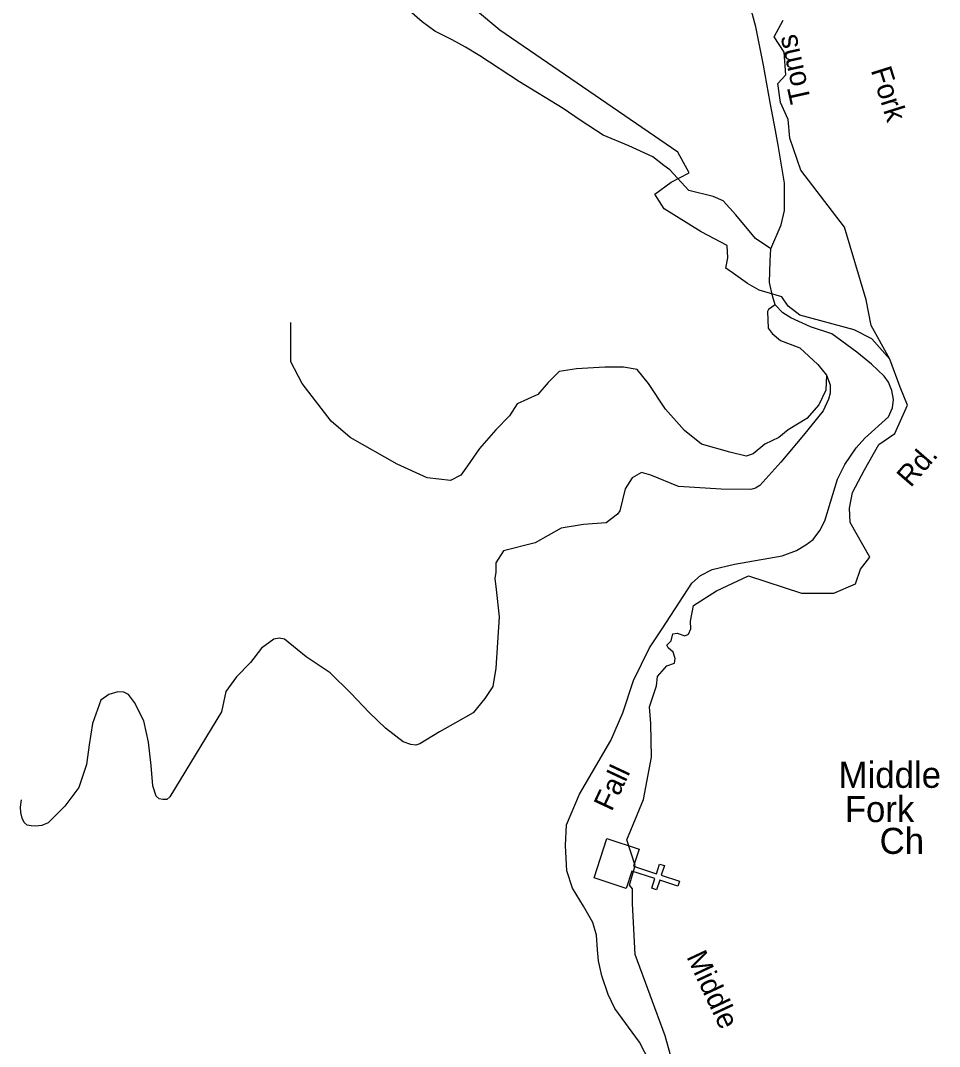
# Model space of a CAD drawing. Extents: x 884530 to 1028605, y 526725 to 653634.
# Drawn here: x 1013572 to 1016469, y 641437 to 644670 of the extents above; entities that cross this region are included whole.
import ezdxf

# ---------------------------------------------------------------- set-up
doc = ezdxf.new("R2010")
doc.units = 0
for name, color, linetype in [('Exist Cultural Church CELL', 7, 'Continuous'), ('Exist Cultural Church Label', 7, 'Continuous'), ('Exist Hydrographic Creek Single Shore', 7, 'Continuous'), ('Exist Hydrographic Creek Single Shore Label', 7, 'Continuous'), ('Exist Road Non-System Type 51', 7, 'Continuous'), ('Exist Road Secondary Type 41 Attributed', 7, 'Continuous'), ('Exist Road Secondary Type 51 Attributed', 7, 'Continuous'), ('Exist Road Secondary Type 51 Label', 7, 'Continuous')]:
    doc.layers.add(name, color=color, linetype=linetype)

msp = doc.modelspace()

# ---------------------------------------------------------------- linework, layer by layer
at = {"layer": 'Exist Cultural Church CELL'}
msp.add_lwpolyline([(1015521.6, 642059), (1015504, 642004.8), (1015576.4, 641981.2), (1015586.3, 642011.6), (1015601.5, 642006.7), (1015591.6, 641976.3), (1015648.7, 641957.6), (1015643.8, 641942.4), (1015586.6, 641961), (1015576.7, 641930.6), (1015561.5, 641935.6), (1015571.4, 641966), (1015499, 641989.6), (1015481, 641934.8), (1015379.8, 641967.9), (1015420.4, 642092)], close=True, dxfattribs=at)
at = {"layer": 'Exist Hydrographic Creek Single Shore'}
for points in [[(1016312.4, 643602.1), (1016255.6, 643666.2), (1016200.2, 643695.4), (1016028, 643740.9), (1015991.5, 643769.3), (1015971.9, 643799.2), (1015899.8, 643819.6), (1015863.4, 643841.5), (1015819.7, 643872.1), (1015795.6, 643889.6), (1015801.4, 643921.6), (1015799.3, 643960.3), (1015717.3, 644003.5), (1015601.1, 644076.5), (1015571.3, 644122.5), (1015622.7, 644160.4), (1015679.4, 644190.1), (1015644.3, 644255), (1015082.3, 644639.3), (1014782.2, 644891.5)], [(1016312.4, 643602.1), (1016253.4, 643708.7), (1016237.1, 643789.9), (1016169.1, 644018.8), (1016032, 644198.6), (1015997, 644299.2), (1015991.2, 644357.5), (1015967.9, 644411.4), (1015959.1, 644471.1), (1015983.9, 644498.8), (1015979.5, 644570.3), (1015947.5, 644618.4), (1015975.9, 644670.8)], [(1015668.1, 641240.1), (1015604, 641470.4), (1015509.3, 641726.9), (1015500.6, 641887.2), (1015500.6, 641933.9), (1015491.9, 641945.5), (1015509.3, 642006.8), (1015483.1, 642088.4), (1015535.1, 642214.7), (1015560.7, 642348.6), (1015558.5, 642455), (1015554.1, 642506.7), (1015576.4, 642573), (1015579.3, 642602.9), (1015608.8, 642636.4), (1015633.5, 642644.5), (1015635, 642659), (1015629.2, 642679.4), (1015613.1, 642693.3), (1015609.5, 642701.3), (1015623.3, 642715.1), (1015627.7, 642737), (1015641.5, 642739.2), (1015665.6, 642730.4), (1015677.2, 642735.6), (1015685.3, 642753), (1015683.8, 642777.1), (1015692.9, 642826.6), (1015765.7, 642872.6), (1015867, 642920.3), (1016033.4, 642865.3), (1016136.1, 642865.3), (1016203.7, 642895), (1016219.9, 642941), (1016249.6, 642978.8), (1016187.5, 643088.3), (1016185.3, 643132.7), (1016194, 643183), (1016232.3, 643253.7), (1016277.4, 643333.9), (1016328.4, 643368.9), (1016367.7, 643457.8), (1016344.4, 643514.6), (1016312.4, 643602.1)]]:
    msp.add_lwpolyline(points, dxfattribs=at)
at = {"layer": 'Exist Road Non-System Type 51'}
for points in [[(1015950.8, 643773.8), (1015929.4, 643758.7), (1015926.3, 643752.9), (1015928.9, 643699.9), (1015940.8, 643683.5), (1015967, 643661.8), (1016028.7, 643638.4), (1016085.5, 643586.1), (1016112.3, 643551.9), (1016123.6, 643521.7), (1016123.6, 643496), (1016118.9, 643476.9), (1016102, 643440.3), (1016039.5, 643363.4), (1015968.1, 643278.1), (1015902, 643204.5), (1015888.8, 643196.2), (1015874.4, 643191.8), (1015780.1, 643193.4), (1015645.4, 643201.9), (1015559.2, 643237), (1015529.4, 643245.2), (1015499.7, 643228.9), (1015478.1, 643193.8), (1015461, 643124.8), (1015454.1, 643113.9), (1015418.2, 643087.2), (1015346.5, 643082.1), (1015276.5, 643069.7), (1015194.4, 643023.4), (1015094.4, 642999.1), (1015070, 642961.3), (1015070, 642931.5), (1015066.5, 642911.7), (1015071.6, 642876.8), (1015080.1, 642790.9), (1015069.8, 642628.9), (1015060.9, 642570.7), (1015035.2, 642533.1), (1014998.5, 642488.7), (1014943.2, 642456.3), (1014892.1, 642428.1), (1014830.1, 642391), (1014817.6, 642386.6), (1014801.8, 642388.6), (1014777.6, 642396.9), (1014721.9, 642439.4), (1014670.5, 642489.6), (1014613.1, 642550.2), (1014547.7, 642614.1), (1014472.2, 642665.1), (1014403.9, 642720.7), (1014387.5, 642724), (1014369.8, 642719.9), (1014331.8, 642691.6), (1014296.6, 642647.3), (1014252.9, 642601.8), (1014218.7, 642555.6), (1014205.5, 642490.9), (1014041.8, 642223.3), (1014033.1, 642215.6), (1014020.6, 642215), (1014008.2, 642216.9), (1013999.2, 642225.2), (1013988.9, 642258.7), (1013983, 642322.5), (1013975.2, 642396.1), (1013959.9, 642462.9), (1013931, 642520.5), (1013911.5, 642545.8), (1013897.7, 642553), (1013878.3, 642554.2), (1013849.7, 642546.4), (1013824.8, 642527.9), (1013798.4, 642454.5), (1013787.9, 642387.5), (1013779.1, 642325.5), (1013755.5, 642253.2), (1013711.2, 642194.3), (1013659, 642141.5), (1013638.6, 642133.4), (1013619.6, 642130.8), (1013604.9, 642131.7), (1013592.5, 642134.7), (1013583.4, 642142.6), (1013576.9, 642156.4), (1013572.9, 642174.1), (1013571.5, 642191.4), (1013574.2, 642214.3)], [(1016112.3, 643551.9), (1016110.5, 643504.7), (1016088.8, 643458.7), (1016051, 643415.5), (1015991.5, 643380.3), (1015961.8, 643356), (1015918.6, 643334.4), (1015880.8, 643304.6), (1015859.1, 643296.5), (1015807.8, 643310), (1015718.6, 643334.4), (1015664.6, 643377.6), (1015605.1, 643445.2), (1015551.1, 643526.3), (1015515.9, 643569.6), (1015472.7, 643577.7), (1015413.2, 643577.7), (1015324.1, 643572.3), (1015270, 643564.2), (1015234.9, 643529), (1015202.5, 643491.2), (1015137.6, 643461.4), (1015113.3, 643423.6), (1015070, 643380.3), (1015018.7, 643320.9), (1014980.9, 643266.8), (1014959.3, 643237), (1014926.8, 643220.8), (1014853.9, 643228.9), (1014759.3, 643272.2), (1014610.7, 643356), (1014551.2, 643407.4), (1014459.3, 643526.3), (1014424.2, 643593.9), (1014424.2, 643637.2), (1014424.2, 643718.3)]]:
    msp.add_lwpolyline(points, dxfattribs=at)
at = {"layer": 'Exist Road Secondary Type 41 Attributed'}
msp.add_lwpolyline([(1015936.6, 643950.8), (1015888.4, 643983), (1015827.1, 644057.6), (1015786.5, 644101.9), (1015755, 644114.9), (1015678.1, 644134.4), (1015618.4, 644198.8), (1015600, 644212.6), (1015565.5, 644240.2), (1015489, 644274.4), (1015408.8, 644308.6), (1015335.6, 644355.3), (1015282.8, 644392.4), (1015144.3, 644476.5), (1015019.1, 644558.8), (1014974.1, 644585.4), (1014932.7, 644608.7), (1014878.2, 644635.9), (1014838.1, 644665.7), (1014797.4, 644700.7)], dxfattribs=at)
at = {"layer": 'Exist Road Secondary Type 51 Attributed'}
for points in [[(1015936.6, 643950.8), (1015969.7, 644025.9), (1015980, 644071), (1015980.4, 644157.2), (1015960, 644276.6), (1015951.7, 644323.1), (1015935.4, 644410.9), (1015913.4, 644529.5), (1015889.6, 644649.7), (1015850.7, 644795)], [(1015555.4, 641387.5), (1015522.7, 641450.7), (1015445.1, 641557), (1015424.5, 641600.3), (1015404.1, 641659.9), (1015393.9, 641707.2), (1015390.6, 641741.5), (1015387.7, 641788.1), (1015376.1, 641827.5), (1015346.2, 641879.2), (1015312, 641936.1), (1015293.4, 641990.4), (1015291.6, 642030.1), (1015289.4, 642070.2), (1015293, 642135.2), (1015334, 642232.1), (1015432.5, 642401.3), (1015470.1, 642488.6), (1015503.7, 642589.8), (1015555, 642693.5), (1015594.9, 642752.7), (1015688.3, 642896.3), (1015715.5, 642921.4), (1015752.1, 642939.6), (1015822.7, 642956.7), (1015973, 642983.3), (1016018.1, 642999.4), (1016047.3, 643017.6), (1016070.9, 643034.4), (1016091.3, 643062.8), (1016107.4, 643092.7), (1016124.8, 643152.4), (1016147.4, 643224.6), (1016170, 643271.2), (1016205.7, 643323.7), (1016233.4, 643353.6), (1016307.6, 643420.7), (1016320.7, 643449), (1016323.4, 643475.2), (1016318.5, 643503.5), (1016308.1, 643529.7), (1016294.5, 643549.3), (1016254, 643587.3), (1016208.4, 643624.9), (1016129, 643682.6), (1016062.2, 643704.8), (1016000.3, 643732.5), (1015974.8, 643748.6), (1015950.8, 643773.8), (1015942.7, 643802.5), (1015932.7, 643843.7), (1015935, 643912), (1015936.6, 643950.8)]]:
    msp.add_lwpolyline(points, dxfattribs=at)

# ---------------------------------------------------------------- texts
at = {"layer": 'Exist Cultural Church Label'}
for s, p in [('Middle', (1016150.5, 642251.9)), ('Fork', (1016170, 642143.9)), ('Ch', (1016280, 642043.8))]:
    msp.add_text(s, height=82.02, dxfattribs=at).set_placement(p)
at = {"layer": 'Exist Hydrographic Creek Single Shore Label'}
for s, rotation, p in [('Fork', 287.4923, (1016251.6, 644513.1)), ('Fork', 287.4923, (1016251.6, 644513.1)), ('Middle', 295.1419, (1015669.8, 641719.9)), ('Middle', 295.1419, (1015669.8, 641719.9))]:
    msp.add_text(s, height=65.62, rotation=rotation, dxfattribs=at).set_placement(p)
at = {"layer": 'Exist Road Secondary Type 51 Label'}
for s, rotation, p in [('Toms', 102.4885, (1016064, 644416.1)), ('Rd.', 49.045, (1016377.6, 643196)), ('Fall', 64.931, (1015435.3, 642174.9))]:
    msp.add_text(s, height=65.62, rotation=rotation, dxfattribs=at).set_placement(p)

doc.saveas('drawing.dxf')
